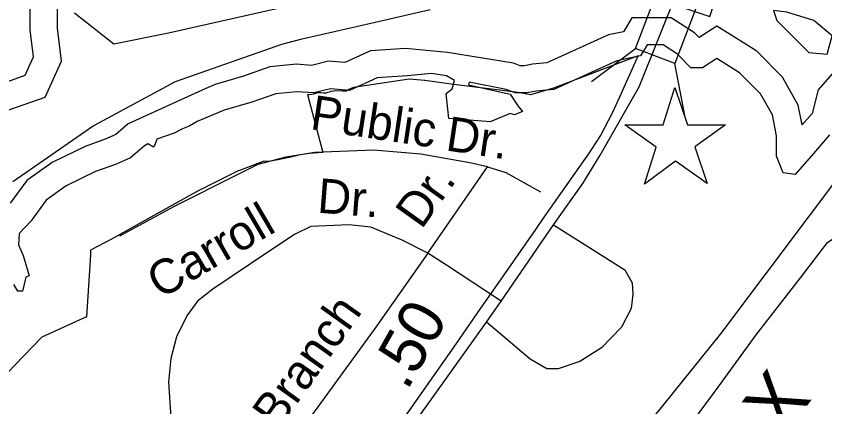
# Model space of a CAD drawing. Extents: x 2082433 to 2279600, y 546599 to 755198.
# Drawn here: x 2181437 to 2183664, y 625167 to 626241 of the extents above; entities that cross this region are included whole.
import ezdxf

# ---------------------------------------------------------------- set-up
doc = ezdxf.new("R2010")
doc.units = 0
for name, color, linetype in [('Exist Boundary Political City Limit New', 7, 'Continuous'), ('Exist Boundary Political Fire Districts', 7, 'Continuous'), ('Exist Civil Patrol Station CELL', 7, 'Continuous'), ('Exist Hydrographic Buffer Line', 7, 'Continuous'), ('Exist Hydrographic Lake Shore Label', 7, 'Continuous'), ('Exist Railroad Mainline', 7, 'Continuous'), ('Exist Railroad Mainline Label', 7, 'Continuous'), ('Exist Road Non-System Type 51', 7, 'Continuous'), ('Exist Road Non-System Type 51 Label', 7, 'Continuous'), ('Exist Road Primary US Attributed', 7, 'Continuous'), ('Exist Road Primary US Mileage Hundredths English Label', 7, 'Continuous'), ('Exist Road Primary US Structure Standard Bridge CELL', 7, 'Continuous'), ('Map Preparation Boundary City Limit Buffer Line', 7, 'Continuous')]:
    doc.layers.add(name, color=color, linetype=linetype)

msp = doc.modelspace()

# ---------------------------------------------------------------- linework, layer by layer
at = {"layer": 'Exist Boundary Political City Limit New'}
for points in [[(2183150.5, 626132.1), (2182916.8, 626042.8), (2182854.2, 626024.2), (2182819.5, 626030.7), (2182805.5, 626032.5), (2182635.8, 626054.3), (2182563, 626063.7), (2182519.8, 626067.4), (2182366, 626045.2), (2182350.5, 626038.1), (2182349.8, 626037.3), (2182348.8, 626036.6), (2182347.8, 626035.9), (2182346.8, 626035.3), (2182345.8, 626034.8), (2182344.8, 626034.4), (2182336.2, 626034.3), (2182320.5, 626035.2), (2182304.2, 626033.9), (2182299.5, 626032.4), (2182295.2, 626030.8), (2182290.8, 626029.6), (2182283.8, 626029.3), (2182276.5, 626030), (2182271, 626030.5), (2182266.8, 626029.8), (2182261.8, 626028.3), (2182256.2, 626026.7), (2182250.8, 626025.6), (2182245.5, 626025.1), (2182240, 626025.2), (2182281.5, 625865.9), (2182269.5, 625865.3), (2182245.5, 625863.7), (2182220.5, 625859.8), (2182194, 625853.2), (2182162.2, 625846.9), (2182138.8, 625842.4), (2182117.8, 625840.9), (2182102.5, 625835.6), (2182052.2, 625816.9), (2182048.8, 625815.5), (2181964, 625773.1), (2181957.8, 625770), (2181940, 625761.2), (2181816.2, 625692.7)], [(2182503.2, 625131.9), (2182576.5, 625236.3), (2182649.8, 625340.9), (2182717.5, 625438.1), (2182752.2, 625487.7), (2182868.2, 625654.6), (2182890, 625685.5), (2182909, 625712.6), (2183016.8, 625865.6), (2183023.2, 625874.9), (2183046.2, 625911.9), (2183079.8, 625975), (2183099.8, 626019.2), (2183150.5, 626132.1)], [(2181816.2, 625692.7), (2181699.5, 625628), (2181661.8, 625607.9), (2181642.5, 625597.6), (2181642, 625584.5), (2181631, 625414.2), (2181508.2, 625358.7), (2181458, 625306.4), (2181393.2, 625239)]]:
    msp.add_lwpolyline(points, dxfattribs=at)
at = {"layer": 'Exist Boundary Political Fire Districts'}
msp.add_lwpolyline([(2182577.2, 626258.1), (2182446, 626228.2), (2182317.4, 626199), (2182220.5, 626177.1), (2182168, 626163), (2181875.6, 626060.6), (2181652.1, 625940.4), (2181428.5, 625785.7)], dxfattribs=at)
at = {"layer": 'Exist Civil Patrol Station CELL'}
msp.add_lwpolyline([(2183113.2, 625942.1), (2183219.3, 625942.1), (2183251.4, 626044.8), (2183286, 625942.1), (2183391.3, 625942.1), (2183306.3, 625881.6), (2183340.3, 625780.8), (2183253.6, 625842.4), (2183168.2, 625778.9), (2183199.9, 625880.5)], close=True, dxfattribs=at)
at = {"layer": 'Exist Hydrographic Buffer Line'}
for points in [[(2183145.8, 626307.6), (2183347.5, 626240.4), (2183399.9, 626397.3)], [(2181396.1, 625975.7), (2181517, 626018.3), (2181562.1, 626117.6), (2181550.8, 626208), (2181550.8, 626302.3)], [(2181597.8, 626250.1), (2181706.5, 626164.7), (2181857, 626194.8), (2182187, 626269.2)], [(2183532, 626228.8), (2183620, 626140.9), (2183670.9, 626136.3), (2183684.7, 626187.2), (2183633.8, 626228.8), (2183559.8, 626251.9), (2183522.8, 626256.6), (2183532, 626228.8)], [(2183703.4, 626103.4), (2183646, 626038.3), (2183629.3, 625973.4), (2183602, 625941.8), (2183591.1, 625996), (2183547.9, 626073.2), (2183476.8, 626144.4), (2183366.6, 626213.7), (2183318.4, 626182.4), (2183305.9, 626194.9), (2183241.3, 626236.7), (2183133.3, 626236.7), (2183109.6, 626198.3), (2183068.3, 626189.4), (2182898.8, 626112.6), (2182859.5, 626108.8), (2182837.6, 626104.8), (2182825.1, 626104.8), (2182806.9, 626111.5), (2182625.4, 626141.4), (2182509.3, 626152), (2182413.2, 626145.4), (2182342.5, 626113.2), (2182297.6, 626117.2), (2182250.7, 626105.5), (2182209.4, 626108.6), (2182136.2, 626101.3), (2182063.8, 626075.9), (2181985.2, 626053.2), (2181959.3, 626042.3), (2181746.1, 625944.8), (2181712, 625915.9), (2181682.6, 625902.8), (2181627.2, 625882.7), (2181536.1, 625838.9), (2181466.9, 625788.7), (2181421.3, 625726.7)]]:
    msp.add_lwpolyline(points, dxfattribs=at)
at = {"layer": 'Exist Hydrographic Lake Shore Label'}
for points in [[(2181383.3, 626050.7), (2181461.9, 626078.4), (2181485.1, 626129.3), (2181475.8, 626203.4), (2181475.8, 626291.3), (2181448, 626383.8), (2181397.1, 626471.7)], [(2183677.2, 625914.2), (2183633.3, 625863.3), (2183582.4, 625805.4), (2183550, 625810), (2183531.5, 625856.3), (2183531.5, 625911.8), (2183519.9, 625969.7), (2183487.5, 626027.5), (2183429.7, 626085.4), (2183367.2, 626124.7), (2183327.9, 626099.3), (2183295.5, 626099.3), (2183258.5, 626136.3), (2183219.1, 626161.7), (2183175.2, 626161.7), (2183156.7, 626131.6), (2183091.9, 626117.8), (2182918.4, 626039.1), (2182869.8, 626034.5), (2182844.3, 626029.8), (2182811.9, 626029.8), (2182786.5, 626039.1), (2182684.7, 626059.9), (2182682.9, 626051.8), (2182797.5, 626026.4), (2182819.4, 625994), (2182832.2, 625978.9), (2182810.2, 625969.7), (2182797.5, 625973.2), (2182743.1, 625950), (2182628.6, 625959.3), (2182621.6, 626028.7), (2182637.8, 626041.4), (2182644.8, 626064.5), (2182622.8, 626077.3), (2182581.1, 626083.1), (2182515.2, 626077.3), (2182431.9, 626071.5), (2182355.6, 626036.8), (2182303.5, 626041.4), (2182257.2, 626029.8), (2182210.4, 626033.3), (2182152.5, 626027.5), (2182086.6, 626004.4), (2182010.3, 625982.4), (2181936.2, 625951.2), (2181914.2, 625938.5), (2181895.7, 625931.5), (2181872.6, 625918.8), (2181825.2, 625902.6), (2181819.4, 625887.6), (2181815.9, 625880.6), (2181799.7, 625889.9), (2181790.5, 625884.1), (2181752.3, 625851.7), (2181710.6, 625833.2), (2181656.3, 625813.5), (2181574.7, 625774.2), (2181520.3, 625734.9), (2181478.7, 625678.2), (2181445.2, 625643.5), (2181444, 625612.2), (2181456.7, 625583.3), (2181463.7, 625557.9), (2181472.9, 625526.6), (2181463.7, 625523.2), (2181454.4, 625485), (2181441.7, 625485), (2181431.3, 625503.5)]]:
    msp.add_lwpolyline(points, dxfattribs=at)
at = {"layer": 'Exist Railroad Mainline'}
msp.add_lwpolyline([(2182660.9, 624444.8), (2183062, 624975.8), (2183377.8, 625367.1), (2183869.2, 626020.1), (2184302.9, 626589.5), (2185035, 627549.3), (2185637.6, 628316.7), (2185971.7, 628762.5), (2186263.7, 629142), (2186471.7, 629421.8), (2186646.5, 629652), (2186754.6, 629807.4), (2186841.7, 629918.7), (2186946.3, 630034.9), (2187054.7, 630150.1), (2187150.6, 630240.2), (2187255.1, 630328.3), (2187335.5, 630393.1), (2187537.8, 630532.5), (2187790.4, 630706.2)], dxfattribs=at)
at = {"layer": 'Exist Road Non-System Type 51'}
msp.add_line((2182571.5, 625589.7), (2182735.3, 625826.5), dxfattribs=at)
for points in [[(2182735.3, 625826.5), (2182686.6, 625837.5), (2182551.6, 625861.9), (2182421.1, 625872.9), (2182259.6, 625866.3), (2182179.9, 625853), (2182102.5, 625833.1), (2182049.4, 625806.5), (2181872.4, 625718), (2181721.9, 625636.2)], [(2182735.3, 625826.5), (2182786.1, 625811), (2182881.3, 625757.9)], [(2182571.5, 625589.7), (2182500.7, 625625.1), (2182414.4, 625660.5), (2182354.7, 625667.1), (2182248.5, 625662.7), (2182204.2, 625640.6), (2182133.4, 625594.1), (2181978.6, 625490.1), (2181936.5, 625457), (2181907.8, 625417.1), (2181879, 625359.6), (2181863.5, 625299.9), (2181856.9, 625235.7), (2181863.5, 625136.1), (2181865.7, 625047.6)], [(2182917.3, 625667.2), (2183113.6, 625543.2), (2183133.5, 625507.8), (2183135.7, 625476.9), (2183131.3, 625437), (2183104.7, 625386.2), (2183049.4, 625328.6), (2182989.7, 625291), (2182930, 625271.1), (2182899, 625271.1), (2182852.5, 625297.7), (2182733, 625399.4)], [(2182863.8, 624543.1), (2182995.3, 624719.4), (2183219.4, 625016), (2183370.3, 625220.7), (2183474.9, 625364.9), (2183597.4, 625521.8), (2183672.1, 625618.2), (2183706.5, 625642.1)], [(2182571.5, 625589.7), (2182427.7, 625386.2), (2182292.7, 625200.3), (2182250.7, 625142.8), (2182210.9, 625102.9), (2182171.1, 625076.4), (2182126.8, 625058.7), (2182084.8, 625045.4), (2182038.3, 625038.8), (2181865.7, 625047.6)], [(2182772.9, 625457), (2182622.4, 625556.5), (2182571.5, 625589.7)]]:
    msp.add_lwpolyline(points, dxfattribs=at)
at = {"layer": 'Exist Road Primary US Attributed'}
msp.add_lwpolyline([(2182249, 624720.4), (2182395.2, 624927.5), (2182733, 625399.4), (2182772.9, 625457), (2182917.3, 625667.2), (2182998, 625780.7), (2183046.1, 625858.5), (2183152.7, 626046.4), (2183253.7, 626298.7)], dxfattribs=at)
at = {"layer": 'Exist Road Primary US Structure Standard Bridge CELL'}
for p, q in [((2183022.2, 626060.9), (2183142.7, 626152.1)), ((2183280.1, 625963.1), (2183250.9, 626111.1))]:
    msp.add_line(p, q, dxfattribs=at)
msp.add_lwpolyline([(2183142.7, 626152.1), (2183284.1, 626522.7), (2183392.4, 626481.6), (2183250.9, 626111.1)], close=True, dxfattribs=at)
at = {"layer": 'Map Preparation Boundary City Limit Buffer Line'}
for points in [[(2183150.5, 626132.1), (2182916.8, 626042.8), (2182854.2, 626024.2), (2182819.5, 626030.7), (2182805.5, 626032.5), (2182635.8, 626054.3), (2182563, 626063.7), (2182519.8, 626067.4), (2182366, 626045.2), (2182350.5, 626038.1), (2182349.8, 626037.3), (2182348.8, 626036.6), (2182347.8, 626035.9), (2182346.8, 626035.3), (2182345.8, 626034.8), (2182344.8, 626034.4), (2182336.2, 626034.3), (2182320.5, 626035.2), (2182304.2, 626033.9), (2182299.5, 626032.4), (2182295.2, 626030.8), (2182290.8, 626029.6), (2182283.8, 626029.3), (2182276.5, 626030), (2182271, 626030.5), (2182266.8, 626029.8), (2182261.8, 626028.3), (2182256.2, 626026.7), (2182250.8, 626025.6), (2182245.5, 626025.1), (2182240, 626025.2), (2182281.5, 625865.9), (2182269.5, 625865.3), (2182245.5, 625863.7), (2182220.5, 625859.8), (2182194, 625853.2), (2182162.2, 625846.9), (2182138.8, 625842.4), (2182117.8, 625840.9), (2182102.5, 625835.6), (2182052.2, 625816.9), (2182048.8, 625815.5), (2181964, 625773.1), (2181957.8, 625770), (2181940, 625761.2), (2181816.2, 625692.7)], [(2182503.2, 625131.9), (2182576.5, 625236.3), (2182649.8, 625340.9), (2182717.5, 625438.1), (2182752.2, 625487.7), (2182868.2, 625654.6), (2182890, 625685.5), (2182909, 625712.6), (2183016.8, 625865.6), (2183023.2, 625874.9), (2183046.2, 625911.9), (2183079.8, 625975), (2183099.8, 626019.2), (2183150.5, 626132.1)], [(2181816.2, 625692.7), (2181699.5, 625628), (2181661.8, 625607.9), (2181642.5, 625597.6), (2181642, 625584.5), (2181631, 625414.2), (2181508.2, 625358.7), (2181458, 625306.4), (2181393.2, 625239)]]:
    msp.add_lwpolyline(points, dxfattribs=at)

# ---------------------------------------------------------------- texts
at = {"layer": 'Exist Railroad Mainline Label'}
msp.add_text('CSX', height=150, rotation=53.0889, dxfattribs=at).set_placement((2183382.7, 624859.6))
at = {"layer": 'Exist Road Non-System Type 51 Label'}
for s, rotation, p in [('Public', 351.4249, (2182244.7, 625930.6)), ('Dr.', 351.4249, (2182617.5, 625872.3)), ('Dr.', 54.5354, (2182553.5, 625652.2)), ('Dr.', 355.5122, (2182264.9, 625700.8)), ('Carroll', 30.3415, (2181834.6, 625461.7)), ('Branch', 54.5354, (2182159.1, 625101.3))]:
    msp.add_text(s, height=95, rotation=rotation, dxfattribs=at).set_placement(p)
at = {"layer": 'Exist Road Primary US Mileage Hundredths English Label'}
msp.add_text('.50', height=125, rotation=60.4275, dxfattribs=at).set_placement((2182513.8, 625208.9))

doc.saveas('drawing.dxf')
